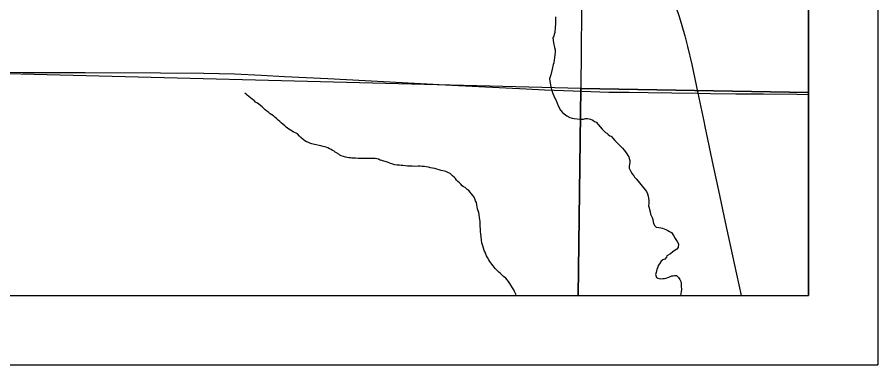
# Model space of a CAD drawing. Extents: x 0 to 34, y 0 to 22.
# Drawn here: x 7.757 to 9, y 14 to 14.502 of the extents above; entities that cross this region are included whole.
import ezdxf

# ---------------------------------------------------------------- set-up
doc = ezdxf.new("R2010")
doc.units = 0
for name, color, linetype in [('GM_X_County_Text', 7, 'Continuous'), ('GM_X_Minor_River', 7, 'Continuous'), ('GM_X_Rail_Line_Text', 7, 'Continuous'), ('GM_X_Section', 7, 'Continuous'), ('GM_X_State_Route', 7, 'Continuous'), ('GM_X_Township_Road', 7, 'Continuous'), ('SH_Cut_Line', 7, 'Continuous'), ('SH_Data', 7, 'Continuous')]:
    doc.layers.add(name, color=color, linetype=linetype)

msp = doc.modelspace()

# ---------------------------------------------------------------- linework, layer by layer
at = {"layer": 'GM_X_County_Text'}
msp.add_lwpolyline([(6.615, 14.1), (8.9, 14.1), (8.9, 16.3981)], dxfattribs=at)
at = {"layer": 'GM_X_Minor_River'}
for points in [[(8.5346, 14.502), (8.5345, 14.4985), (8.5344, 14.4955), (8.5343, 14.4917), (8.5342, 14.4871), (8.5333, 14.4796), (8.5316, 14.4735), (8.5304, 14.4717), (8.5314, 14.4648), (8.5328, 14.4579), (8.5338, 14.4545), (8.5338, 14.4514), (8.5332, 14.4435), (8.5319, 14.4359), (8.5311, 14.4336), (8.5298, 14.4268), (8.5277, 14.4185), (8.526, 14.4125), (8.5266, 14.4064), (8.5277, 14.4014), (8.5287, 14.3972), (8.5308, 14.3915), (8.5337, 14.3849), (8.5355, 14.3815), (8.5384, 14.3738), (8.5417, 14.3676), (8.5446, 14.3642), (8.5469, 14.3622), (8.5506, 14.3595), (8.5551, 14.3571), (8.5585, 14.3559), (8.5615, 14.3554), (8.5695, 14.3545), (8.5725, 14.3544), (8.5751, 14.3547), (8.5778, 14.3554), (8.5805, 14.3553), (8.5831, 14.3549), (8.585, 14.3545), (8.5884, 14.3529), (8.591, 14.3513), (8.5933, 14.3501), (8.5962, 14.3466), (8.5988, 14.3435), (8.6018, 14.34), (8.6047, 14.3373), (8.6066, 14.3353), (8.6085, 14.3341), (8.6103, 14.3326), (8.6129, 14.3306), (8.6148, 14.3298), (8.6174, 14.3271), (8.6204, 14.3236), (8.6241, 14.3197), (8.6281, 14.3158), (8.6311, 14.3127), (8.6337, 14.31), (8.6355, 14.3073), (8.6374, 14.3046), (8.6388, 14.3023), (8.6403, 14.3), (8.641, 14.2977), (8.6417, 14.295), (8.6416, 14.2919), (8.6412, 14.2897), (8.6411, 14.2863), (8.6411, 14.284), (8.6418, 14.2817), (8.6432, 14.279), (8.645, 14.2755), (8.6476, 14.2728), (8.6487, 14.2709), (8.6509, 14.2682), (8.6539, 14.2651), (8.6576, 14.2604), (8.6657, 14.25), (8.6675, 14.2465), (8.6682, 14.2434), (8.6689, 14.2404), (8.6692, 14.2373), (8.6691, 14.2332), (8.669, 14.2294), (8.6697, 14.2267), (8.6704, 14.224), (8.6711, 14.2206), (8.6718, 14.2175), (8.6725, 14.2156), (8.6739, 14.2125), (8.675, 14.2095), (8.6757, 14.2064), (8.676, 14.2037), (8.6778, 14.2006), (8.6801, 14.1987), (8.6838, 14.1982), (8.6865, 14.1978), (8.6891, 14.197), (8.6914, 14.1961), (8.694, 14.1953), (8.6966, 14.1937)], [(8.2055, 14.3129), (8.2033, 14.3141), (8.201, 14.3145), (8.1988, 14.315), (8.1957, 14.3158), (8.1863, 14.3179), (8.1844, 14.3183), (8.1825, 14.3191), (8.1795, 14.32), (8.1769, 14.3212), (8.1746, 14.322), (8.1724, 14.3232), (8.1701, 14.3251), (8.1668, 14.3279), (8.1646, 14.3298), (8.1616, 14.3333), (8.1556, 14.3361), (8.1519, 14.3385), (8.1492, 14.3401), (8.1474, 14.3413), (8.1455, 14.3428), (8.1433, 14.3448), (8.1407, 14.3471), (8.1381, 14.3491), (8.1362, 14.351), (8.134, 14.353), (8.1317, 14.3549), (8.1291, 14.3573), (8.1269, 14.3592), (8.1247, 14.3608), (8.1224, 14.3624), (8.1202, 14.3643), (8.1176, 14.3659), (8.1153, 14.3679), (8.1131, 14.3698), (8.1105, 14.3721), (8.1038, 14.3776), (8.1012, 14.3792), (8.099, 14.3815), (8.0963, 14.3835), (8.0937, 14.3855), (8.0915, 14.3874), (8.0893, 14.389), (8.0874, 14.3906), (8.0858, 14.3919)], [(8.435, 14.1574), (8.4339, 14.1597), (8.4328, 14.1624), (8.4314, 14.165), (8.4303, 14.1681), (8.4293, 14.1719), (8.4282, 14.1761), (8.4275, 14.18), (8.4269, 14.1853), (8.4266, 14.1887), (8.4259, 14.1925), (8.4258, 14.2036), (8.4255, 14.2066), (8.4252, 14.2097), (8.4245, 14.2127), (8.4242, 14.2165), (8.4235, 14.2196), (8.4228, 14.2223), (8.4218, 14.2249), (8.4215, 14.228), (8.4208, 14.231), (8.4201, 14.2341), (8.419, 14.2368), (8.4179, 14.2395), (8.4168, 14.2418), (8.4154, 14.2437), (8.4128, 14.2472), (8.4113, 14.2491), (8.4095, 14.2514), (8.4069, 14.253), (8.4039, 14.2558), (8.4016, 14.257), (8.3998, 14.2585), (8.3979, 14.2605), (8.3957, 14.2624), (8.3935, 14.2644), (8.3916, 14.2667), (8.3898, 14.269), (8.3879, 14.271), (8.3857, 14.2729), (8.3823, 14.276), (8.3801, 14.2772), (8.3782, 14.278), (8.376, 14.2788), (8.3741, 14.2796), (8.3718, 14.2801), (8.3692, 14.2805), (8.3665, 14.2813), (8.3631, 14.2822), (8.3601, 14.2834), (8.3567, 14.2839), (8.3541, 14.2843), (8.351, 14.2851), (8.3476, 14.2856), (8.345, 14.286), (8.342, 14.2861), (8.3389, 14.2866), (8.3363, 14.2866), (8.3306, 14.2864), (8.3272, 14.2865), (8.3237, 14.2865), (8.3207, 14.2866), (8.3173, 14.2871), (8.3139, 14.2875), (8.3116, 14.2876), (8.309, 14.288), (8.3059, 14.2881), (8.3025, 14.2886), (8.2995, 14.2894), (8.2961, 14.2906), (8.292, 14.2926), (8.2867, 14.2939), (8.2837, 14.2947), (8.2814, 14.2955), (8.2788, 14.2967), (8.2762, 14.2972), (8.2739, 14.2976), (8.2709, 14.2977), (8.2678, 14.2977), (8.264, 14.2975), (8.2602, 14.2975), (8.2557, 14.2976), (8.2492, 14.2978), (8.2454, 14.2983), (8.2424, 14.2983), (8.2401, 14.2984), (8.2382, 14.2988), (8.236, 14.2989), (8.2337, 14.2993), (8.231, 14.2998), (8.228, 14.3006), (8.225, 14.3014), (8.2231, 14.3026), (8.2213, 14.3042), (8.2183, 14.3058), (8.2164, 14.3069), (8.2145, 14.3081), (8.2123, 14.3093), (8.2104, 14.3105), (8.2082, 14.3117), (8.2055, 14.3129)], [(8.6966, 14.1937), (8.6993, 14.1922), (8.7019, 14.191), (8.7048, 14.1867), (8.7074, 14.1825), (8.7103, 14.1778), (8.7121, 14.1744), (8.7116, 14.1694), (8.7097, 14.1668), (8.7058, 14.1646), (8.7039, 14.1628), (8.7008, 14.1602), (8.6954, 14.1573), (8.6946, 14.1554), (8.6923, 14.1524), (8.6896, 14.1513), (8.6873, 14.1495), (8.6845, 14.1458), (8.6829, 14.1435), (8.6821, 14.1409), (8.6809, 14.1375), (8.68, 14.1333), (8.6788, 14.1303), (8.6803, 14.1261), (8.6825, 14.1249), (8.6863, 14.1241), (8.6893, 14.1244), (8.692, 14.1247), (8.6943, 14.125), (8.6966, 14.1261), (8.7004, 14.1275), (8.7027, 14.1282), (8.7046, 14.1286), (8.7065, 14.1289), (8.7092, 14.1288), (8.7121, 14.1261), (8.714, 14.123), (8.7154, 14.12), (8.7161, 14.1177), (8.716, 14.1135), (8.7163, 14.1085), (8.7148, 14.1)], [(8.4775, 14.1), (8.477, 14.102), (8.4752, 14.1059), (8.4741, 14.1082), (8.4722, 14.1109), (8.47, 14.1147), (8.4686, 14.1174), (8.4668, 14.1201), (8.4645, 14.1225), (8.4627, 14.1248), (8.4593, 14.1275), (8.4571, 14.1299), (8.4549, 14.1318), (8.4527, 14.1338), (8.4497, 14.1365), (8.4475, 14.1388), (8.4445, 14.1427), (8.4427, 14.145), (8.4412, 14.147), (8.4397, 14.1493), (8.4383, 14.1516), (8.4364, 14.155), (8.435, 14.1574)]]:
    msp.add_lwpolyline(points, dxfattribs=at)
at = {"layer": 'GM_X_Rail_Line_Text'}
for points in [[(8.9, 14.393), (8.9, 15.3885), (8.5798, 15.3924), (8.5711, 14.3987)], [(7.5533, 14.1), (8.5673, 14.1), (8.5711, 14.3987), (7.5551, 14.4246)], [(8.5673, 14.1), (8.9, 14.1), (8.9, 14.393), (8.5711, 14.3987)]]:
    msp.add_lwpolyline(points, close=True, dxfattribs=at)
at = {"layer": 'GM_X_Section'}
msp.add_lwpolyline([(7.5704, 15.4246), (8.5798, 15.3924), (8.5711, 14.3987), (7.5551, 14.4246)], close=True, dxfattribs=at)
at = {"layer": 'GM_X_State_Route'}
for points in [[(8.6578, 14.7231), (8.6604, 14.6981), (8.663, 14.6752), (8.6659, 14.6549), (8.6681, 14.642), (8.6707, 14.6298), (8.6731, 14.6201), (8.6759, 14.6105), (8.6811, 14.5946), (8.7028, 14.5323), (8.7129, 14.5029), (8.717, 14.4899), (8.7213, 14.475), (8.7253, 14.4594), (8.7312, 14.4333), (8.7401, 14.3919), (8.7487, 14.3518)], [(8.7487, 14.3518), (8.7503, 14.344), (8.7624, 14.2868), (8.77, 14.2515), (8.7797, 14.2059), (8.7925, 14.1464), (8.8025, 14.1)]]:
    msp.add_lwpolyline(points, dxfattribs=at)
at = {"layer": 'GM_X_Township_Road'}
for points in [[(7.5579, 14.4236), (7.5777, 14.4234), (7.6555, 14.4229), (7.7649, 14.422), (7.8034, 14.4218), (7.855, 14.4217), (7.9638, 14.4213), (8.0266, 14.4208), (8.0709, 14.4198), (8.1099, 14.418), (8.1428, 14.4162), (8.2055, 14.413), (8.2595, 14.4104), (8.3396, 14.4062), (8.3849, 14.4038), (8.4923, 14.3981), (8.5184, 14.397), (8.56, 14.3953), (8.5855, 14.3943), (8.6116, 14.3936), (8.6408, 14.3933), (8.6681, 14.3928), (8.7023, 14.3925), (8.7401, 14.3919)], [(8.7401, 14.3919), (8.7582, 14.3916), (8.7949, 14.3913), (8.8347, 14.391), (8.8832, 14.3906), (8.9, 14.3903)]]:
    msp.add_lwpolyline(points, dxfattribs=at)
at = {"layer": 'SH_Cut_Line'}
msp.add_lwpolyline([(2.1, 16.5239), (2.1, 14.1), (8.9, 14.1), (8.9, 16.3981)], dxfattribs=at)
at = {"layer": 'SH_Data'}
for p, q in [((9, 21), (9, 14)), ((8.9, 20.9), (8.9, 14.1)), ((2.1, 14.1), (8.9, 14.1)), ((2, 14), (9, 14))]:
    msp.add_line(p, q, dxfattribs=at)

doc.saveas('drawing.dxf')
